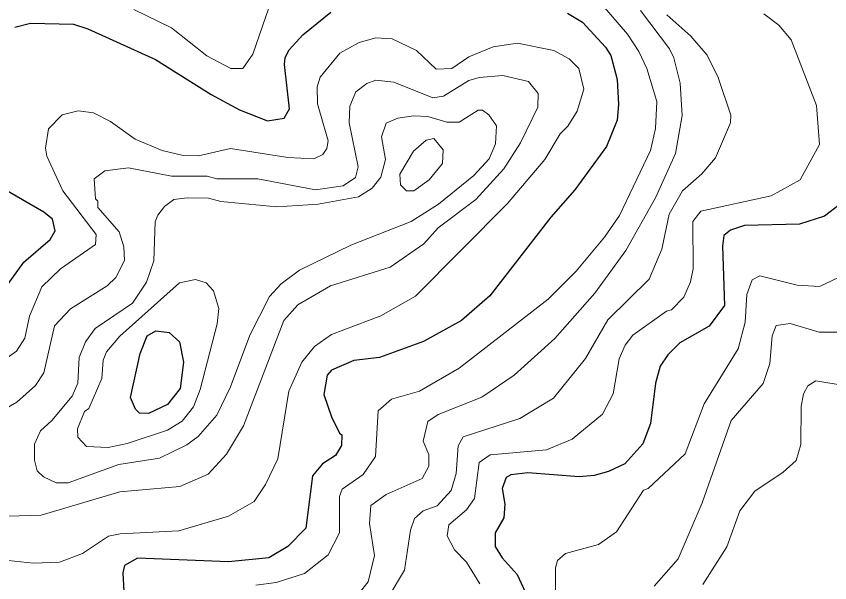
# Model space of a CAD drawing. Extents: x 673.3 to 698.5, y 6984.3 to 7012.3.
# Drawn here: x 678.535 to 679.555, y 7007.981 to 7008.691 of the extents above; entities that cross this region are included whole.
import ezdxf

# ---------------------------------------------------------------- set-up
doc = ezdxf.new("R2010")
doc.units = 0
doc.header["$LTSCALE"] = 0.032
doc.layers.add('1', color=7, linetype='Continuous', lineweight=25)
doc.layers.add('2', color=7, linetype='Continuous', lineweight=13)

msp = doc.modelspace()

# ---------------------------------------------------------------- linework, layer by layer
at = {"layer": '1'}
for points in [[(678.5525, 7008.6828), (678.6062, 7008.6812), (678.6244, 7008.6754), (678.7091, 7008.6371), (678.7792, 7008.5931), (678.8147, 7008.5737), (678.8497, 7008.5599), (678.8709, 7008.5636), (678.8773, 7008.5752), (678.871, 7008.6308), (678.872, 7008.6394), (678.8772, 7008.6493), (678.8943, 7008.6679), (678.9293, 7008.6965)], [(679.2262, 7008.6953), (679.2453, 7008.6839), (679.2742, 7008.6525), (679.2805, 7008.642), (679.2887, 7008.612), (679.2903, 7008.5807), (679.2885, 7008.5609), (679.2752, 7008.528), (679.2357, 7008.4735), (679.2053, 7008.4392), (679.1287, 7008.3406), (679.0931, 7008.3095), (679.0457, 7008.2835), (678.9903, 7008.2634), (678.9583, 7008.2594), (678.9301, 7008.2474), (678.9249, 7008.2409), (678.9207, 7008.2168), (678.9302, 7008.1888), (678.9403, 7008.1682), (678.9433, 7008.1664), (678.9426, 7008.153), (678.9352, 7008.1404), (678.919, 7008.1298), (678.9062, 7008.1146), (678.8978, 7008.0493), (678.8755, 7008.0263), (678.8515, 7008.0118), (678.8008, 7008.007), (678.6866, 7008.0117), (678.6705, 7008.0025), (678.6682, 7007.9933), (678.6705, 7007.9543)], [(678.5328, 7008.6777), (678.5525, 7008.6828)], [(678.4952, 7008.3153), (678.5441, 7008.3829), (678.5771, 7008.4111), (678.5833, 7008.4223), (678.58, 7008.4367), (678.569, 7008.4457), (678.4993, 7008.4856)], [(679.5686, 7008.4555), (679.5487, 7008.4404), (679.5176, 7008.4303), (679.4483, 7008.4287), (679.4308, 7008.4231), (679.4224, 7008.4164), (679.4207, 7008.4028), (679.4233, 7008.3283), (679.4043, 7008.3026), (679.3672, 7008.2815), (679.3521, 7008.2666), (679.3424, 7008.2524), (679.3368, 7008.2311), (679.3303, 7008.1806), (679.3207, 7008.1548), (679.2981, 7008.1297), (679.2776, 7008.1203), (679.2597, 7008.1153), (679.2409, 7008.1136), (679.1767, 7008.1185), (679.1552, 7008.116), (679.1492, 7008.1129), (679.1445, 7008.099), (679.1478, 7008.0791), (679.1463, 7008.0622), (679.1357, 7008.0432), (679.1357, 7008.026), (679.1443, 7008.0119), (679.1633, 7007.9912), (679.1786, 7007.9575)]]:
    msp.add_lwpolyline(points, dxfattribs=at)
msp.add_lwpolyline([(678.69, 7008.2684), (678.6988, 7008.2906), (678.7097, 7008.2967), (678.7265, 7008.2944), (678.7396, 7008.283), (678.7446, 7008.2572), (678.7404, 7008.2242), (678.7245, 7008.2042), (678.7003, 7008.193), (678.6891, 7008.1936), (678.6843, 7008.1985), (678.678, 7008.2129)], close=True, dxfattribs=at)
at = {"layer": '2'}
for points in [[(678.8353, 7007.9776), (678.8606, 7007.9809), (678.8964, 7007.9924), (678.9261, 7008.0156), (678.9401, 7008.0435), (678.9402, 7008.0888), (678.9435, 7008.098), (678.97, 7008.1166), (678.9855, 7008.139), (678.9889, 7008.1964), (679.0056, 7008.2108), (679.0405, 7008.2208), (679.0903, 7008.2497), (679.2021, 7008.3365), (679.237, 7008.3714), (679.2726, 7008.4143), (679.2914, 7008.4415), (679.3303, 7008.5227), (679.3368, 7008.5504), (679.3384, 7008.5845), (679.3257, 7008.6256), (679.3159, 7008.6472), (679.3016, 7008.6687), (679.2495, 7008.73)], [(678.8515, 7008.7018), (678.8314, 7008.6436), (678.8187, 7008.6257), (678.8037, 7008.6258), (678.7735, 7008.6416), (678.7294, 7008.6767), (678.6821, 7008.6998)], [(679.3178, 7008.6986), (679.3542, 7008.6505), (679.3596, 7008.6393), (679.3676, 7008.6074), (679.3702, 7008.5669), (679.3618, 7008.5191), (679.3366, 7008.4635), (679.2994, 7008.3973), (679.2606, 7008.3438), (679.2105, 7008.2871), (679.1595, 7008.2409), (679.1187, 7008.2134), (679.0642, 7008.1918), (679.0511, 7008.1829), (679.0452, 7008.1583), (679.0525, 7008.1417), (679.0525, 7008.127), (679.0438, 7008.1115), (678.9987, 7008.0915), (678.9794, 7008.0776), (678.9779, 7008.055), (678.9841, 7008.0147), (678.976, 7007.982), (678.965, 7007.9675)], [(679, 7007.9602), (679.0216, 7007.9966), (679.0291, 7008.0467), (679.0344, 7008.0611), (679.0453, 7008.0711), (679.0627, 7008.0773), (679.0804, 7008.0963), (679.0866, 7008.1178), (679.0891, 7008.1523), (679.0953, 7008.1636), (679.1664, 7008.1868), (679.2089, 7008.2123), (679.2487, 7008.2619), (679.2771, 7008.3104), (679.329, 7008.3617), (679.3445, 7008.3992), (679.354, 7008.4429), (679.3706, 7008.4724), (679.3951, 7008.4936), (679.4122, 7008.5135), (679.4309, 7008.5576), (679.4311, 7008.5673), (679.4155, 7008.6143), (679.4014, 7008.6423), (679.3809, 7008.6663), (679.3511, 7008.6929)], [(679.4727, 7008.6942), (679.4917, 7008.6801), (679.5069, 7008.6616), (679.5386, 7008.5794), (679.5427, 7008.5306), (679.5184, 7008.486), (679.4819, 7008.4659), (679.3936, 7008.4468), (679.3838, 7008.4338), (679.384, 7008.3745), (679.3808, 7008.3582), (679.3725, 7008.339), (679.3569, 7008.3229)], [(678.8754, 7008.5142), (678.908, 7008.5125), (678.9191, 7008.5177), (678.9244, 7008.5254), (678.9261, 7008.5352), (678.9124, 7008.5814), (678.9123, 7008.6026), (678.9161, 7008.6149), (678.9407, 7008.6451), (678.965, 7008.6582), (678.9857, 7008.6641), (679.0063, 7008.6628), (679.037, 7008.6485), (679.0614, 7008.625), (679.0812, 7008.6258), (679.1025, 7008.6402), (679.133, 7008.6529), (679.1637, 7008.6575), (679.2092, 7008.6485), (679.2284, 7008.638), (679.2406, 7008.6257), (679.247, 7008.5997), (679.2386, 7008.5723), (679.2269, 7008.5536), (679.2173, 7008.5439), (679.1979, 7008.5116), (679.1511, 7008.4565), (679.0355, 7008.3402), (678.9919, 7008.3154), (678.9303, 7008.2919), (678.9089, 7008.2769), (678.8928, 7008.2574), (678.8765, 7008.2208), (678.8626, 7008.1361), (678.8474, 7008.1041), (678.833, 7008.0827), (678.8007, 7008.0641), (678.7385, 7008.046), (678.665, 7008.0421), (678.6505, 7008.039), (678.6177, 7008.0174), (678.5888, 7008.0066), (678.5562, 7008.0053), (678.5003, 7008.011)], [(678.5101, 7008.0639), (678.5658, 7008.0656), (678.6646, 7008.0947), (678.7398, 7008.1014), (678.7753, 7008.117), (678.7984, 7008.142), (678.8198, 7008.1777), (678.8704, 7008.3096), (678.888, 7008.3294), (678.9287, 7008.353), (679.0036, 7008.3767), (679.046, 7008.406), (679.0642, 7008.4257), (679.1113, 7008.4615), (679.1463, 7008.4998), (679.1673, 7008.5323), (679.189, 7008.5773), (679.1893, 7008.5945), (679.1773, 7008.6094), (679.1451, 7008.6169), (679.1155, 7008.6146), (679.1024, 7008.6108), (679.0705, 7008.5909), (679.0575, 7008.5891), (679.0083, 7008.6088), (678.9858, 7008.6111), (678.9743, 7008.607), (678.9605, 7008.5963), (678.9533, 7008.5785), (678.9522, 7008.5576), (678.9636, 7008.5022), (678.9603, 7008.4891), (678.9446, 7008.4784), (678.9102, 7008.4736), (678.8378, 7008.4873), (678.7861, 7008.4873), (678.774, 7008.4906), (678.7294, 7008.4907), (678.6756, 7008.5013), (678.6456, 7008.4972), (678.6324, 7008.4872), (678.6339, 7008.4624), (678.637, 7008.4595), (678.6371, 7008.4512), (678.6635, 7008.4209), (678.6697, 7008.4019), (678.6705, 7008.385), (678.6597, 7008.3635), (678.6486, 7008.3531), (678.6028, 7008.3243), (678.5826, 7008.303), (678.5693, 7008.2442), (678.5588, 7008.2281), (678.5354, 7008.2073), (678.4852, 7008.1783)], [(678.499, 7008.2456), (678.5348, 7008.271), (678.5451, 7008.2874), (678.5512, 7008.315), (678.5665, 7008.352), (678.5902, 7008.3743), (678.6339, 7008.4048), (678.635, 7008.4175), (678.593, 7008.4722), (678.5729, 7008.5156), (678.5713, 7008.5259), (678.575, 7008.5499), (678.592, 7008.5678), (678.6121, 7008.5728), (678.6313, 7008.57), (678.6529, 7008.5594), (678.6839, 7008.5373), (678.7177, 7008.5229), (678.7441, 7008.5167), (678.7634, 7008.5164), (678.8033, 7008.5256), (678.8754, 7008.5142)], [(679.2113, 7007.9468), (679.2114, 7007.9995), (679.2139, 7008.0084), (679.2238, 7008.0175), (679.2653, 7008.0286), (679.2879, 7008.0445), (679.3216, 7008.0969), (679.3274, 7008.0989), (679.3739, 7008.1426), (679.398, 7008.2051), (679.4407, 7008.2742), (679.4491, 7008.3074), (679.4513, 7008.3421), (679.4579, 7008.3607), (679.4676, 7008.3658), (679.5145, 7008.3539), (679.5425, 7008.3522), (679.5743, 7008.3673)], [(679.3569, 7008.3229), (679.3506, 7008.3212), (679.3085, 7008.2913), (679.2988, 7008.2789), (679.2912, 7008.2616), (679.2837, 7008.2176), (679.2701, 7008.192), (679.232, 7008.161), (679.2001, 7008.1473), (679.1294, 7008.1412), (679.1155, 7008.1316), (679.1094, 7008.0864), (679.0996, 7008.0721), (679.0772, 7008.0535), (679.0753, 7008.0397), (679.0846, 7008.0218), (679.0995, 7008.0064), (679.1163, 7007.9794)], [(679.5834, 7008.2952), (679.5422, 7008.295), (679.5056, 7008.3057), (679.4883, 7008.3032), (679.483, 7008.2906), (679.4801, 7008.2556), (679.4718, 7008.2307), (679.4316, 7008.1842), (679.3952, 7008.0808), (679.365, 7008.0107), (679.3352, 7007.9762)], [(679.3963, 7007.9787), (679.4263, 7008.0256), (679.4425, 7008.071), (679.4613, 7008.0956), (679.4969, 7008.1196), (679.5132, 7008.134), (679.5191, 7008.1543), (679.5196, 7008.2016), (679.5224, 7008.2175), (679.5281, 7008.2276), (679.5381, 7008.2339), (679.5759, 7008.2276)]]:
    msp.add_lwpolyline(points, dxfattribs=at)
for points in [[(678.8276, 7008.2912), (678.8523, 7008.3399), (678.867, 7008.3556), (678.8899, 7008.3727), (678.9543, 7008.4041), (679.0302, 7008.4339), (679.0645, 7008.4555), (679.1087, 7008.4914), (679.1282, 7008.5125), (679.1361, 7008.5313), (679.1372, 7008.5539), (679.1278, 7008.5675), (679.1198, 7008.5736), (679.114, 7008.5736), (679.0903, 7008.5586), (679.0747, 7008.5583), (679.0509, 7008.5655), (679.033, 7008.5664), (679.0135, 7008.5636), (678.9989, 7008.5573), (678.993, 7008.5402), (678.9979, 7008.5116), (678.9921, 7008.4896), (678.9811, 7008.4755), (678.964, 7008.4648), (678.9136, 7008.4557), (678.8616, 7008.4523), (678.7911, 7008.4589), (678.7756, 7008.4629), (678.749, 7008.4637), (678.7321, 7008.4614), (678.7205, 7008.4525), (678.7122, 7008.4419), (678.709, 7008.4334), (678.7073, 7008.3845), (678.6981, 7008.3577), (678.6805, 7008.3312), (678.6337, 7008.2995), (678.6215, 7008.2828), (678.6135, 7008.2632), (678.6119, 7008.2309), (678.6047, 7008.2148), (678.5791, 7008.1842), (678.5648, 7008.1713), (678.5574, 7008.1546), (678.5574, 7008.1345), (678.5606, 7008.1212), (678.5686, 7008.1137), (678.5848, 7008.106), (678.5995, 7008.1062), (678.6632, 7008.129), (678.7145, 7008.1369), (678.7484, 7008.1537), (678.7628, 7008.1642), (678.7862, 7008.1909), (678.8032, 7008.2265)], [(679.0695, 7008.5064), (679.0704, 7008.5237), (679.0587, 7008.5378), (679.0488, 7008.536), (679.0329, 7008.5221), (679.0159, 7008.4931), (679.0168, 7008.4799), (679.0241, 7008.4721), (679.0333, 7008.4723), (679.0527, 7008.4859)], [(678.7867, 7008.3056), (678.7887, 7008.3246), (678.7819, 7008.3468), (678.7729, 7008.357), (678.7594, 7008.361), (678.7396, 7008.3568), (678.6645, 7008.2899), (678.6479, 7008.2702), (678.6436, 7008.2599), (678.6419, 7008.2367), (678.6258, 7008.1993), (678.62, 7008.1956), (678.6112, 7008.1738), (678.6118, 7008.1634), (678.6228, 7008.1518), (678.65, 7008.1502), (678.6736, 7008.1552), (678.7245, 7008.172), (678.7426, 7008.1832), (678.7568, 7008.2013), (678.7655, 7008.2232)]]:
    msp.add_lwpolyline(points, close=True, dxfattribs=at)

doc.saveas('drawing.dxf')
